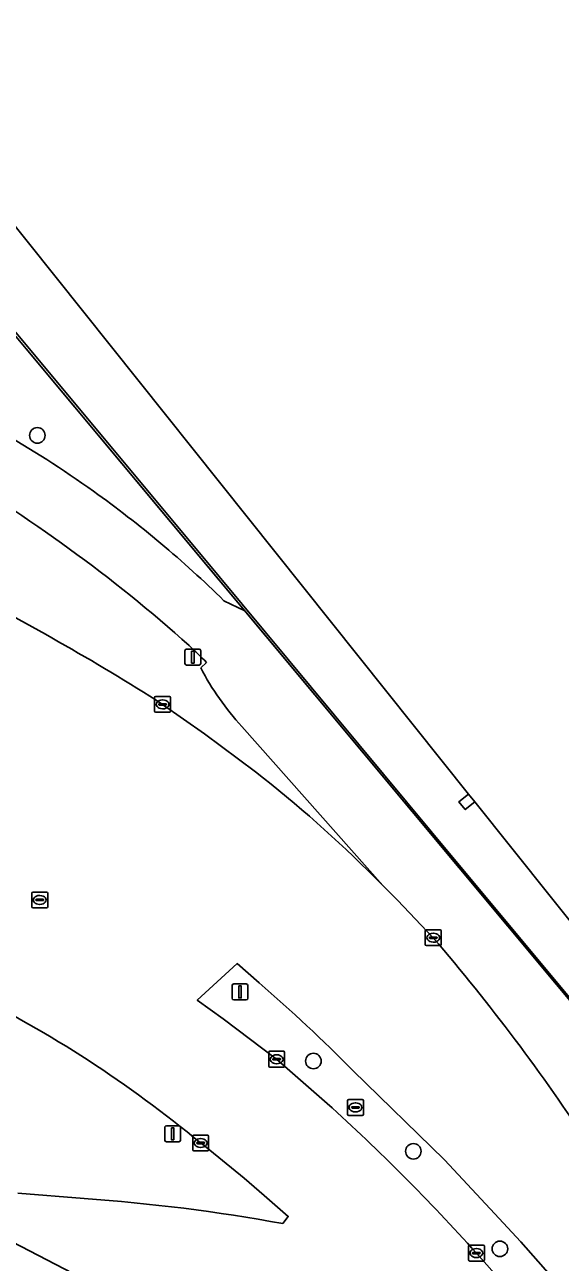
# Model space of a CAD drawing. Extents: x 159716 to 160783, y 383290 to 384031.
# Drawn here: x 160323 to 160356.7, y 383942.5 to 384020.4 of the extents above; entities that cross this region are included whole.
import ezdxf

# ---------------------------------------------------------------- set-up
doc = ezdxf.new("R2010")
doc.units = 0
for name, color, linetype in [('IMGEO_Berm_groen', 7, 'Continuous'), ('IMGEO_Boom', 7, 'Continuous'), ('IMGEO_Fietspad_gesloten', 7, 'Continuous'), ('IMGEO_Geluidsscherm', 7, 'Continuous'), ('IMGEO_Groenvoorziening', 7, 'Continuous'), ('IMGEO_Kolk', 7, 'Continuous'), ('IMGEO_Lichtmast', 7, 'Continuous'), ('IMGEO_Muur', 7, 'Continuous'), ('IMGEO_Overweg_gesloten', 7, 'Continuous'), ('IMGEO_Rijbaan_lokaal_gesloten', 7, 'Continuous'), ('IMGEO_Rioolput', 7, 'Continuous'), ('IMGEO_Spoorbaan_halfverhard', 7, 'Continuous')]:
    doc.layers.add(name, color=color, linetype=linetype)

msp = doc.modelspace()

# ---------------------------------------------------------------- linework, layer by layer
at = {"layer": 'IMGEO_Berm_groen'}
for points in [[(160334.116, 383979.932), (160334.481, 383980.275)], [(160331.713, 383977.637), (160334.352, 383975.789), (160337.56, 383973.384)], [(160345.053, 383966.753), (160345.57, 383966.239), (160336.701, 383976.24)], [(160337.791, 383960.109), (160336.394, 383961.326), (160333.89, 383959.033), (160335.517, 383957.842), (160338.885, 383955.309), (160342.07, 383952.523)], [(160354.242, 383943.824), (160352.305, 383945.905), (160349.437, 383948.984), (160343.677, 383954.605)], [(160339.269, 383944.973), (160339.61, 383945.417), (160338.104, 383946.732), (160336.838, 383947.819), (160334.108, 383950.04)], [(160322.607, 383946.874), (160326.781, 383946.546)], [(160366.715, 383924.681), (160372.386, 383917.284), (160373.784, 383915.482), (160376.816, 383918.038), (160374.93, 383920.174), (160374.818, 383920.301), (160372.852, 383922.501), (160364.179, 383932.538), (160354.242, 383943.824)], [(160351.444, 383943.115), (160355.333, 383938.716)]]:
    msp.add_lwpolyline(points, dxfattribs=at)
for centre, radius, start, end in [((160270.212, 383910.83), 94.668, 48.1425, 59.88453), ((160254.461, 383856.981), 143.268, 57.37004, 63.47905), ((160237.881, 383881.691), 138.023, 45.58249, 46.21778), ((160349.335, 383987.837), 17.15, 207.44763, 222.54891), ((160289.547, 383911.581), 78.261, 44.82732, 52.15764), ((160269.121, 383880.773), 104.927, 44.72016, 49.12159), ((160285.855, 383891.861), 75.585, 50.32786, 63.64633), ((160257.031, 383858.417), 126.836, 41.89522, 47.89734), ((160318.711, 383832.117), 114.713, 79.67586, 85.9657)]:
    msp.add_arc(centre, radius, start, end, dxfattribs=at)
at = {"layer": 'IMGEO_Boom'}
for centre in [(160323.839, 383994.559), (160341.196, 383955.197), (160347.481, 383949.518), (160352.921, 383943.381)]:
    msp.add_circle(centre, 0.489, dxfattribs=at)
at = {"layer": 'IMGEO_Fietspad_gesloten'}
for points in [[(160449.937, 383858.246), (160444.192, 383863.572), (160437.764, 383869.67), (160431.407, 383875.842), (160425.122, 383882.088), (160418.26, 383888.908), (160410.995, 383896.697), (160407.872, 383900.035), (160404.249, 383903.964), (160400.654, 383907.919), (160397.087, 383911.899), (160393.276, 383916.219), (160389.324, 383920.771), (160387.918, 383922.408), (160387.009, 383923.465), (160383.703, 383927.366), (160336.884, 383983.521), (160335.571, 383984.161)], [(160334.481, 383980.275), (160334.116, 383979.932)], [(160336.701, 383976.24), (160345.57, 383966.239), (160346.488, 383965.326), (160348.732, 383962.956)]]:
    msp.add_lwpolyline(points, dxfattribs=at)
for centre, radius, start, end in [((160287.12, 383934.857), 69.117, 54.38802, 60.26397), ((160270.212, 383910.83), 94.668, 48.1425, 59.88453), ((160286.923, 383934.534), 69.494, 45.57068, 54.4114), ((160237.881, 383881.691), 138.023, 45.58249, 46.21778), ((160349.335, 383987.837), 17.15, 207.44763, 222.54891), ((160252.466, 383880.473), 126.77, 33.15478, 40.59059)]:
    msp.add_arc(centre, radius, start, end, dxfattribs=at)
at = {"layer": 'IMGEO_Geluidsscherm'}
msp.add_lwpolyline([(160310.903, 384014.888), (160319.872, 384004.166), (160335.262, 383985.689), (160342.501, 383976.988), (160350.154, 383967.764), (160355.716, 383961.073), (160365.847, 383948.928), (160373.36, 383940.008), (160382.981, 383928.408), (160388.002, 383922.479)], dxfattribs=at)
at = {"layer": 'IMGEO_Groenvoorziening'}
for points in [[(160323.144, 384000), (160317.78, 384006.434), (160315.815, 384008.789), (160310.416, 384004.367), (160311.639, 384001.367), (160315.515, 383999.154), (160319.563, 383996.417), (160320.889, 383995.191)], [(160335.571, 383984.161), (160336.884, 383983.521), (160323.144, 384000)]]:
    msp.add_lwpolyline(points, dxfattribs=at)
for centre, radius, start, end in [((160287.12, 383934.857), 69.117, 54.38802, 60.26397), ((160286.923, 383934.534), 69.494, 45.57068, 54.4114)]:
    msp.add_arc(centre, radius, start, end, dxfattribs=at)
at = {"layer": 'IMGEO_Kolk'}
for p, q in [((160331.212, 383977.211), (160331.212, 383978.063)), ((160331.287, 383978.137), (160332.139, 383978.137)), ((160331.7, 383977.917), (160331.725, 383977.917)), ((160332.213, 383978.063), (160332.213, 383977.211)), ((160332.139, 383977.137), (160331.287, 383977.137)), ((160331.471, 383977.631), (160331.471, 383977.643)), ((160331.909, 383977.594), (160331.511, 383977.594)), ((160331.514, 383977.68), (160331.912, 383977.68)), ((160331.723, 383977.357), (160331.698, 383977.357)), ((160331.955, 383977.643), (160331.955, 383977.631)), ((160323.491, 383964.905), (160323.491, 383965.757)), ((160323.566, 383965.831), (160324.418, 383965.831)), ((160323.793, 383965.374), (160324.191, 383965.374)), ((160323.979, 383965.611), (160324.004, 383965.611)), ((160324.492, 383965.757), (160324.492, 383964.905)), ((160324.418, 383964.831), (160323.566, 383964.831)), ((160323.75, 383965.325), (160323.75, 383965.337)), ((160324.188, 383965.288), (160323.79, 383965.288)), ((160324.002, 383965.051), (160323.977, 383965.051)), ((160324.234, 383965.337), (160324.234, 383965.325)), ((160348.231, 383962.53), (160348.231, 383963.382)), ((160348.306, 383963.456), (160349.158, 383963.456)), ((160348.719, 383963.236), (160348.744, 383963.236)), ((160349.232, 383963.382), (160349.232, 383962.53)), ((160349.158, 383962.456), (160348.306, 383962.456)), ((160348.49, 383962.95), (160348.49, 383962.962)), ((160348.928, 383962.913), (160348.53, 383962.913)), ((160348.533, 383962.999), (160348.931, 383962.999)), ((160348.742, 383962.676), (160348.717, 383962.676)), ((160348.974, 383962.962), (160348.974, 383962.95)), ((160338.384, 383954.883), (160338.384, 383955.735)), ((160338.459, 383955.809), (160339.311, 383955.809)), ((160338.643, 383955.303), (160338.643, 383955.315)), ((160339.081, 383955.266), (160338.683, 383955.266)), ((160338.686, 383955.352), (160339.084, 383955.352)), ((160338.872, 383955.589), (160338.897, 383955.589)), ((160339.127, 383955.315), (160339.127, 383955.303)), ((160339.385, 383955.735), (160339.385, 383954.883)), ((160339.311, 383954.809), (160338.459, 383954.809)), ((160338.895, 383955.029), (160338.87, 383955.029)), ((160333.607, 383949.614), (160333.607, 383950.466)), ((160333.682, 383950.54), (160334.534, 383950.54)), ((160333.866, 383950.034), (160333.866, 383950.046)), ((160334.304, 383949.997), (160333.906, 383949.997)), ((160333.909, 383950.083), (160334.307, 383950.083)), ((160334.095, 383950.32), (160334.12, 383950.32)), ((160334.35, 383950.046), (160334.35, 383950.034)), ((160334.608, 383950.466), (160334.608, 383949.614)), ((160334.534, 383949.54), (160333.682, 383949.54)), ((160334.118, 383949.76), (160334.093, 383949.76)), ((160351.018, 383943.615), (160351.87, 383943.615)), ((160350.943, 383942.689), (160350.943, 383943.541)), ((160351.202, 383943.109), (160351.202, 383943.121)), ((160351.64, 383943.072), (160351.242, 383943.072)), ((160351.245, 383943.158), (160351.643, 383943.158)), ((160351.454, 383942.835), (160351.429, 383942.835)), ((160351.431, 383943.395), (160351.456, 383943.395)), ((160351.686, 383943.121), (160351.686, 383943.109)), ((160351.944, 383943.541), (160351.944, 383942.689)), ((160351.87, 383942.615), (160351.018, 383942.615))]:
    msp.add_line(p, q, dxfattribs=at)
for points in [[(160331.212, 383977.211), (160331.212, 383978.063)], [(160331.287, 383978.137), (160332.139, 383978.137)], [(160332.213, 383978.063), (160332.213, 383977.211)], [(160332.139, 383977.137), (160331.287, 383977.137)], [(160323.491, 383964.905), (160323.491, 383965.757)], [(160323.566, 383965.831), (160324.418, 383965.831)], [(160324.492, 383965.757), (160324.492, 383964.905)], [(160324.418, 383964.831), (160323.566, 383964.831)], [(160348.231, 383962.53), (160348.231, 383963.382)], [(160348.306, 383963.456), (160349.158, 383963.456)], [(160349.232, 383963.382), (160349.232, 383962.53)], [(160349.158, 383962.456), (160348.306, 383962.456)], [(160338.384, 383954.883), (160338.384, 383955.735)], [(160338.459, 383955.809), (160339.311, 383955.809)], [(160339.385, 383955.735), (160339.385, 383954.883)], [(160339.311, 383954.809), (160338.459, 383954.809)], [(160333.607, 383949.614), (160333.607, 383950.466)], [(160333.682, 383950.54), (160334.534, 383950.54)], [(160334.608, 383950.466), (160334.608, 383949.614)], [(160334.534, 383949.54), (160333.682, 383949.54)], [(160351.018, 383943.615), (160351.87, 383943.615)], [(160350.943, 383942.689), (160350.943, 383943.541)], [(160351.944, 383943.541), (160351.944, 383942.689)], [(160351.87, 383942.615), (160351.018, 383942.615)]]:
    msp.add_lwpolyline(points, dxfattribs=at)
for centre, radius, start, end in [((160331.289, 383978.061), 0.0765, 91.55205, 178.44795), ((160331.289, 383978.061), 0.0765, 91.55205, 178.44795), ((160332.137, 383978.061), 0.0765, 1.55205, 88.44795), ((160332.137, 383978.061), 0.0765, 1.55205, 88.44795), ((160331.289, 383977.213), 0.0765, 181.55205, 268.44795), ((160331.289, 383977.213), 0.0765, 181.55205, 268.44795), ((160331.511, 383977.64), 0.0403, 85.87752, 175.75265), ((160331.508, 383977.63), 0.0366, 178.93798, 274.71019), ((160331.912, 383977.637), 0.043, 264.86636, 352.45326), ((160331.916, 383977.642), 0.0386, 1.73085, 96.63898), ((160332.137, 383977.213), 0.0765, 271.55205, 358.44795), ((160332.137, 383977.213), 0.0765, 271.55205, 358.44795), ((160323.568, 383965.755), 0.0765, 91.55205, 178.44795), ((160323.568, 383965.755), 0.0765, 91.55205, 178.44795), ((160323.79, 383965.334), 0.0403, 85.87752, 175.75265), ((160324.195, 383965.336), 0.0386, 1.73085, 96.63898), ((160324.416, 383965.755), 0.0765, 1.55205, 88.44795), ((160324.416, 383965.755), 0.0765, 1.55205, 88.44795), ((160323.568, 383964.907), 0.0765, 181.55205, 268.44795), ((160323.568, 383964.907), 0.0765, 181.55205, 268.44795), ((160323.787, 383965.324), 0.0366, 178.93798, 274.71019), ((160324.191, 383965.331), 0.043, 264.86636, 352.45326), ((160324.416, 383964.907), 0.0765, 271.55205, 358.44795), ((160324.416, 383964.907), 0.0765, 271.55205, 358.44795), ((160348.308, 383963.38), 0.0765, 91.55205, 178.44795), ((160348.308, 383963.38), 0.0765, 91.55205, 178.44795), ((160349.156, 383963.38), 0.0765, 1.55205, 88.44795), ((160349.156, 383963.38), 0.0765, 1.55205, 88.44795), ((160348.308, 383962.532), 0.0765, 181.55205, 268.44795), ((160348.308, 383962.532), 0.0765, 181.55205, 268.44795), ((160348.53, 383962.959), 0.0403, 85.87752, 175.75265), ((160348.527, 383962.949), 0.0366, 178.93798, 274.71019), ((160348.931, 383962.956), 0.043, 264.86636, 352.45326), ((160348.935, 383962.961), 0.0386, 1.73085, 96.63898), ((160349.156, 383962.532), 0.0765, 271.55205, 358.44795), ((160349.156, 383962.532), 0.0765, 271.55205, 358.44795), ((160338.461, 383955.733), 0.0765, 91.55205, 178.44795), ((160338.461, 383955.733), 0.0765, 91.55205, 178.44795), ((160338.683, 383955.312), 0.0403, 85.87752, 175.75265), ((160338.68, 383955.302), 0.0366, 178.93798, 274.71019), ((160339.084, 383955.309), 0.043, 264.86636, 352.45326), ((160339.088, 383955.314), 0.0386, 1.73085, 96.63898), ((160339.309, 383955.733), 0.0765, 1.55205, 88.44795), ((160339.309, 383955.733), 0.0765, 1.55205, 88.44795), ((160338.461, 383954.885), 0.0765, 181.55205, 268.44795), ((160338.461, 383954.885), 0.0765, 181.55205, 268.44795), ((160339.309, 383954.885), 0.0765, 271.55205, 358.44795), ((160339.309, 383954.885), 0.0765, 271.55205, 358.44795), ((160333.684, 383950.464), 0.0765, 91.55205, 178.44795), ((160333.684, 383950.464), 0.0765, 91.55205, 178.44795), ((160333.906, 383950.043), 0.0403, 85.87752, 175.75265), ((160333.903, 383950.033), 0.0366, 178.93798, 274.71019), ((160334.307, 383950.04), 0.043, 264.86636, 352.45326), ((160334.311, 383950.045), 0.0386, 1.73085, 96.63898), ((160334.532, 383950.464), 0.0765, 1.55205, 88.44795), ((160334.532, 383950.464), 0.0765, 1.55205, 88.44795), ((160333.684, 383949.616), 0.0765, 181.55205, 268.44795), ((160333.684, 383949.616), 0.0765, 181.55205, 268.44795), ((160334.532, 383949.616), 0.0765, 271.55205, 358.44795), ((160334.532, 383949.616), 0.0765, 271.55205, 358.44795), ((160351.02, 383943.539), 0.0765, 91.55205, 178.44795), ((160351.02, 383943.539), 0.0765, 91.55205, 178.44795), ((160351.868, 383943.539), 0.0765, 1.55205, 88.44795), ((160351.868, 383943.539), 0.0765, 1.55205, 88.44795), ((160351.242, 383943.118), 0.0403, 85.87752, 175.75265), ((160351.239, 383943.108), 0.0366, 178.93798, 274.71019), ((160351.643, 383943.115), 0.043, 264.86636, 352.45326), ((160351.647, 383943.12), 0.0386, 1.73085, 96.63898), ((160351.02, 383942.691), 0.0765, 181.55205, 268.44795), ((160351.02, 383942.691), 0.0765, 181.55205, 268.44795), ((160351.868, 383942.691), 0.0765, 271.55205, 358.44795), ((160351.868, 383942.691), 0.0765, 271.55205, 358.44795)]:
    msp.add_arc(centre, radius, start, end, dxfattribs=at)
for centre, major_axis, ratio, start_param, end_param in [((160331.699, 383977.637), (-0.387, 0.002), 0.722429, 4.712389, 7.853982), ((160331.724, 383977.637), (-0.39, 0.002), 0.717154, 1.570796, 4.712389), ((160323.978, 383965.331), (-0.387, 0.002), 0.722429, 4.712389, 7.853982), ((160324.003, 383965.331), (-0.39, 0.002), 0.717154, 1.570796, 4.712389), ((160348.718, 383962.956), (-0.387, 0.002), 0.722429, 4.712389, 7.853982), ((160348.743, 383962.956), (-0.39, 0.002), 0.717154, 1.570796, 4.712389), ((160338.871, 383955.309), (-0.387, 0.002), 0.722429, 4.712389, 7.853982), ((160338.896, 383955.309), (-0.39, 0.002), 0.717154, 1.570796, 4.712389), ((160334.094, 383950.04), (-0.387, 0.002), 0.722429, 4.712389, 7.853982), ((160334.119, 383950.04), (-0.39, 0.002), 0.717154, 1.570796, 4.712389), ((160351.43, 383943.115), (-0.387, 0.002), 0.722429, 4.712389, 7.853982), ((160351.455, 383943.115), (-0.39, 0.002), 0.717154, 1.570796, 4.712389)]:
    msp.add_ellipse(centre, major_axis=major_axis, ratio=ratio, start_param=start_param, end_param=end_param, dxfattribs=at)
at = {"layer": 'IMGEO_Lichtmast'}
for p, q in [((160333.119, 383980.211), (160333.119, 383981.011)), ((160333.119, 383981.011), (160333.119, 383980.211)), ((160333.219, 383981.111), (160334.009, 383981.111)), ((160334.009, 383981.111), (160333.219, 383981.111)), ((160334.109, 383981.011), (160334.109, 383980.211)), ((160334.109, 383980.211), (160334.109, 383981.011)), ((160334.009, 383980.111), (160333.219, 383980.111)), ((160333.219, 383980.111), (160334.009, 383980.111)), ((160336.084, 383959.146), (160336.084, 383959.946)), ((160336.084, 383959.946), (160336.084, 383959.146)), ((160336.184, 383960.046), (160336.974, 383960.046)), ((160336.974, 383960.046), (160336.184, 383960.046)), ((160337.074, 383959.946), (160337.074, 383959.146)), ((160337.074, 383959.146), (160337.074, 383959.946)), ((160336.974, 383959.046), (160336.184, 383959.046)), ((160336.184, 383959.046), (160336.974, 383959.046)), ((160331.85, 383950.221), (160331.85, 383951.021)), ((160331.85, 383951.021), (160331.85, 383950.221)), ((160331.95, 383951.121), (160332.74, 383951.121)), ((160332.74, 383951.121), (160331.95, 383951.121)), ((160332.84, 383951.021), (160332.84, 383950.221)), ((160332.84, 383950.221), (160332.84, 383951.021)), ((160332.74, 383950.121), (160331.95, 383950.121)), ((160331.95, 383950.121), (160332.74, 383950.121))]:
    msp.add_line(p, q, dxfattribs=at)
for points in [[(160333.539, 383980.986), (160333.689, 383980.986), (160333.689, 383980.236), (160333.539, 383980.236), (160333.539, 383980.986)], [(160336.504, 383959.921), (160336.654, 383959.921), (160336.654, 383959.171), (160336.504, 383959.171), (160336.504, 383959.921)], [(160332.27, 383950.996), (160332.42, 383950.996), (160332.42, 383950.246), (160332.27, 383950.246), (160332.27, 383950.996)]]:
    msp.add_lwpolyline(points, dxfattribs=at)
for centre, start, end in [((160333.219, 383981.011), 90, 180), ((160333.219, 383981.011), 90, 180), ((160334.009, 383981.011), 0, 90), ((160334.009, 383981.011), 360, 90), ((160333.219, 383980.211), 180, 270), ((160333.219, 383980.211), 180, 270), ((160334.009, 383980.211), 270, 0), ((160334.009, 383980.211), 270, 0), ((160336.184, 383959.946), 90, 180), ((160336.184, 383959.946), 90, 180), ((160336.974, 383959.946), 0, 90), ((160336.974, 383959.946), 360, 90), ((160336.184, 383959.146), 180, 270), ((160336.184, 383959.146), 180, 270), ((160336.974, 383959.146), 270, 0), ((160336.974, 383959.146), 270, 0), ((160331.95, 383951.021), 90, 180), ((160331.95, 383951.021), 90, 180), ((160332.74, 383951.021), 0, 90), ((160332.74, 383951.021), 360, 90), ((160331.95, 383950.221), 180, 270), ((160331.95, 383950.221), 180, 270), ((160332.74, 383950.221), 270, 0), ((160332.74, 383950.221), 270, 0)]:
    msp.add_arc(centre, 0.1, start, end, dxfattribs=at)
at = {"layer": 'IMGEO_Muur'}
for points in [[(160323.144, 384000), (160317.78, 384006.434)], [(160383.703, 383927.366), (160323.144, 384000)]]:
    msp.add_lwpolyline(points, dxfattribs=at)
at = {"layer": 'IMGEO_Overweg_gesloten'}
msp.add_lwpolyline([(160350.956, 383971.988), (160350.336, 383971.498), (160350.743, 383971.016), (160351.342, 383971.506)], close=True, dxfattribs=at)
at = {"layer": 'IMGEO_Rijbaan_lokaal_gesloten'}
for points in [[(160337.56, 383973.384), (160334.352, 383975.789), (160331.713, 383977.637)], [(160348.732, 383962.956), (160346.488, 383965.326), (160345.57, 383966.239), (160345.053, 383966.753)], [(160342.07, 383952.523), (160338.885, 383955.309), (160335.517, 383957.842), (160333.89, 383959.033), (160336.394, 383961.326), (160337.791, 383960.109)], [(160343.677, 383954.605), (160349.437, 383948.984), (160352.305, 383945.905), (160354.242, 383943.824), (160364.179, 383932.538), (160372.852, 383922.501), (160374.818, 383920.301), (160374.93, 383920.174), (160376.816, 383918.038), (160373.784, 383915.482), (160372.386, 383917.284), (160366.715, 383924.681)], [(160334.108, 383950.04), (160336.838, 383947.819), (160338.104, 383946.732), (160339.61, 383945.417), (160339.269, 383944.973)], [(160326.781, 383946.546), (160322.607, 383946.874)], [(160318.655, 383944.22), (160322.264, 383943.831), (160326.621, 383941.564)], [(160326.621, 383941.564), (160322.264, 383943.831), (160318.655, 383944.22)], [(160355.333, 383938.716), (160351.444, 383943.115)]]:
    msp.add_lwpolyline(points, dxfattribs=at)
for centre, radius, start, end in [((160254.461, 383856.981), 143.268, 57.37004, 63.47905), ((160289.547, 383911.581), 78.261, 44.82732, 52.15764), ((160252.466, 383880.473), 126.77, 33.15478, 40.59059), ((160269.121, 383880.773), 104.927, 44.72016, 49.12159), ((160285.855, 383891.861), 75.585, 50.32786, 63.64633), ((160257.031, 383858.417), 126.836, 41.89522, 47.89734), ((160318.711, 383832.117), 114.713, 79.67586, 85.9657)]:
    msp.add_arc(centre, radius, start, end, dxfattribs=at)
at = {"layer": 'IMGEO_Rioolput'}
for p, q in [((160343.34, 383951.851), (160343.34, 383952.703)), ((160343.415, 383952.777), (160344.267, 383952.777)), ((160343.599, 383952.271), (160343.599, 383952.283)), ((160344.037, 383952.234), (160343.639, 383952.234)), ((160343.642, 383952.32), (160344.04, 383952.32)), ((160343.828, 383952.557), (160343.853, 383952.557)), ((160344.083, 383952.283), (160344.083, 383952.271)), ((160344.341, 383952.703), (160344.341, 383951.851)), ((160344.267, 383951.777), (160343.415, 383951.777)), ((160343.851, 383951.997), (160343.826, 383951.997))]:
    msp.add_line(p, q, dxfattribs=at)
for points in [[(160343.34, 383951.851), (160343.34, 383952.703)], [(160343.415, 383952.777), (160344.267, 383952.777)], [(160344.341, 383952.703), (160344.341, 383951.851)], [(160344.267, 383951.777), (160343.415, 383951.777)]]:
    msp.add_lwpolyline(points, dxfattribs=at)
for centre, radius, start, end in [((160343.417, 383952.701), 0.0765, 91.55205, 178.44795), ((160343.417, 383952.701), 0.0765, 91.55205, 178.44795), ((160343.639, 383952.28), 0.0403, 85.87752, 175.75265), ((160343.636, 383952.27), 0.0366, 178.93798, 274.71019), ((160344.04, 383952.277), 0.043, 264.86636, 352.45326), ((160344.044, 383952.282), 0.0386, 1.73085, 96.63898), ((160344.265, 383952.701), 0.0765, 1.55205, 88.44795), ((160344.265, 383952.701), 0.0765, 1.55205, 88.44795), ((160343.417, 383951.853), 0.0765, 181.55205, 268.44795), ((160343.417, 383951.853), 0.0765, 181.55205, 268.44795), ((160344.265, 383951.853), 0.0765, 271.55205, 358.44795), ((160344.265, 383951.853), 0.0765, 271.55205, 358.44795)]:
    msp.add_arc(centre, radius, start, end, dxfattribs=at)
for centre, major_axis, ratio, start_param, end_param in [((160343.827, 383952.277), (-0.387, 0.002), 0.722429, 4.712389, 7.853982), ((160343.852, 383952.277), (-0.39, 0.002), 0.717154, 1.570796, 4.712389)]:
    msp.add_ellipse(centre, major_axis=major_axis, ratio=ratio, start_param=start_param, end_param=end_param, dxfattribs=at)
at = {"layer": 'IMGEO_Spoorbaan_halfverhard'}
msp.add_lwpolyline([(160389.483, 383923.713), (160351.342, 383971.506), (160350.743, 383971.016), (160350.336, 383971.498), (160350.956, 383971.988), (160314.567, 384017.586), (160313.167, 384016.286), (160310.847, 384019.113), (160312.349, 384020.366), (160312.324, 384020.397), (160311.024, 384019.319), (160310.802, 384019.135), (160310.712, 384014.903), (160315.815, 384008.789), (160317.78, 384006.434), (160323.144, 384000), (160336.884, 383983.521), (160383.703, 383927.366), (160387.009, 383923.465), (160387.918, 383922.408), (160388.288, 383922.718)], close=True, dxfattribs=at)

doc.saveas('drawing.dxf')
